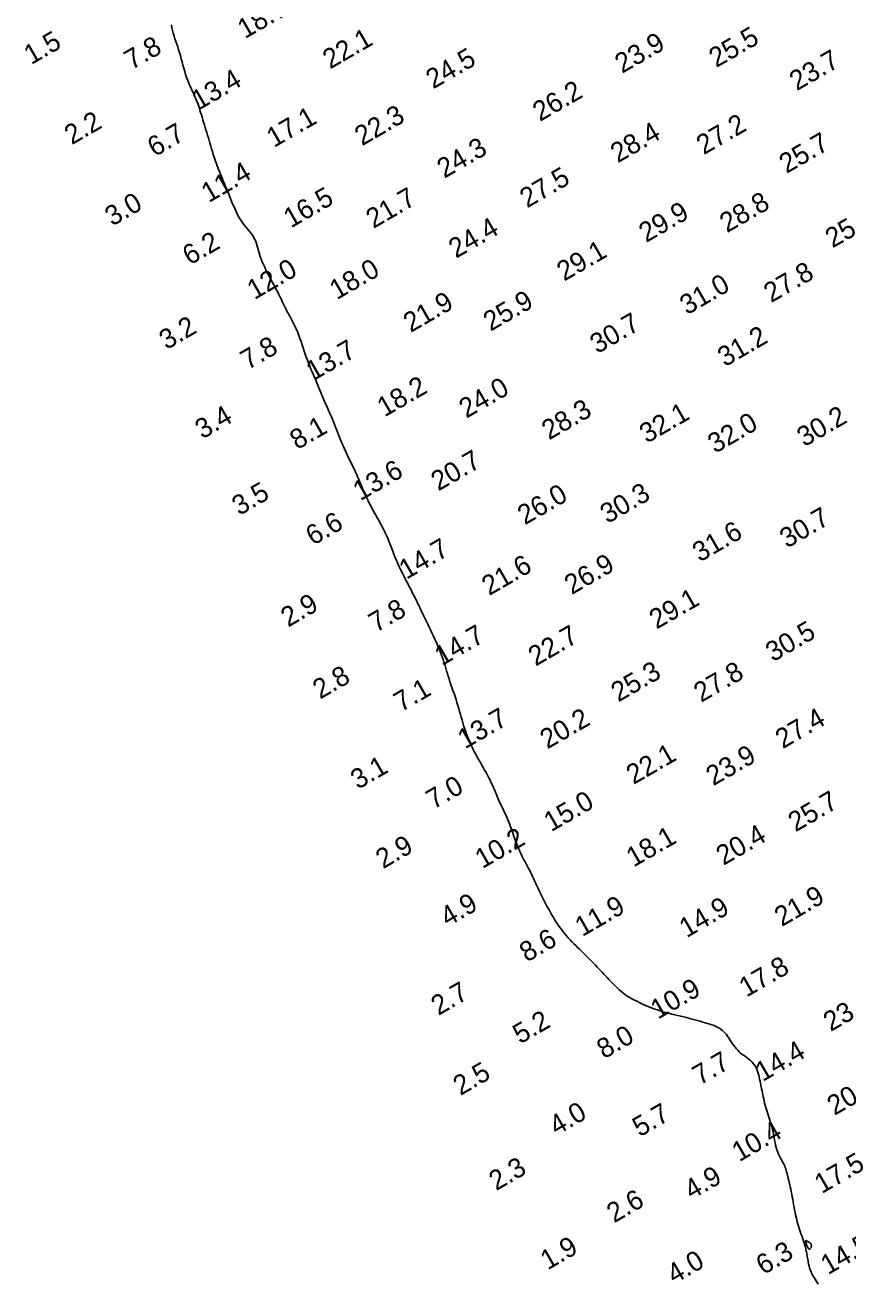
# Model space of a CAD drawing. Extents: x 3024098 to 3056816, y 418252 to 509144.
# Drawn here: x 3026696.8 to 3026906, y 421063 to 421382.9 of the extents above; entities that cross this region are included whole.
import ezdxf

# ---------------------------------------------------------------- set-up
doc = ezdxf.new("R2010")
doc.units = 0
doc.layers.add('V-CHAN-CONT-EL10', color=7, linetype='Continuous')
doc.layers.add('V-TOPO-SOUN-0911', color=7, linetype='Continuous')

msp = doc.modelspace()

# ---------------------------------------------------------------- linework, layer by layer
at = {"layer": 'V-CHAN-CONT-EL10'}
msp.add_lwpolyline([(3026898.45, 421062.9), (3026898.18, 421063.32), (3026897.9, 421063.74), (3026897.63, 421064.16), (3026897.36, 421064.59), (3026897.1, 421065.03), (3026896.86, 421065.49), (3026896.64, 421065.96), (3026896.43, 421066.46), (3026896.25, 421066.98), (3026896.1, 421067.54), (3026895.97, 421068.11), (3026895.85, 421068.71), (3026895.75, 421069.31), (3026895.64, 421069.92), (3026895.54, 421070.54), (3026895.43, 421071.14), (3026895.31, 421071.73), (3026895.17, 421072.31), (3026895.02, 421072.87), (3026894.85, 421073.42), (3026894.68, 421073.95), (3026894.49, 421074.48), (3026894.31, 421075.01), (3026894.12, 421075.53), (3026893.94, 421076.05), (3026893.76, 421076.58), (3026893.58, 421077.11), (3026893.42, 421077.65), (3026893.26, 421078.2), (3026893.1, 421078.76), (3026892.96, 421079.34), (3026892.81, 421079.93), (3026892.68, 421080.54), (3026892.55, 421081.17), (3026892.42, 421081.82), (3026892.3, 421082.48), (3026892.18, 421083.15), (3026892.06, 421083.82), (3026891.95, 421084.49), (3026891.83, 421085.15), (3026891.7, 421085.79), (3026891.58, 421086.43), (3026891.45, 421087.04), (3026891.32, 421087.63), (3026891.19, 421088.2), (3026891.06, 421088.74), (3026890.93, 421089.26), (3026890.81, 421089.76), (3026890.7, 421090.22), (3026890.6, 421090.66), (3026890.5, 421091.07), (3026890.4, 421091.46), (3026890.29, 421091.84), (3026890.18, 421092.21), (3026890.05, 421092.58), (3026889.9, 421092.95), (3026889.73, 421093.32), (3026889.53, 421093.71), (3026889.31, 421094.11), (3026889.08, 421094.53), (3026888.84, 421094.98), (3026888.6, 421095.45), (3026888.36, 421095.94), (3026888.14, 421096.47), (3026887.94, 421097.04), (3026887.75, 421097.64), (3026887.6, 421098.28), (3026887.46, 421098.93), (3026887.32, 421099.6), (3026887.2, 421100.28), (3026887.07, 421100.95), (3026886.94, 421101.61), (3026886.8, 421102.26), (3026886.65, 421102.88), (3026886.48, 421103.47), (3026886.31, 421104.04), (3026886.13, 421104.6), (3026885.94, 421105.15), (3026885.76, 421105.69), (3026885.58, 421106.23), (3026885.41, 421106.77), (3026885.25, 421107.3), (3026885.1, 421107.85), (3026884.95, 421108.39), (3026884.81, 421108.93), (3026884.69, 421109.47), (3026884.56, 421110), (3026884.45, 421110.53), (3026884.34, 421111.04), (3026884.24, 421111.55), (3026884.14, 421112.05), (3026884.04, 421112.54), (3026883.94, 421113.04), (3026883.85, 421113.53), (3026883.75, 421114.02), (3026883.64, 421114.52), (3026883.54, 421115.03), (3026883.42, 421115.54), (3026883.29, 421116.06), (3026883.15, 421116.58), (3026882.99, 421117.09), (3026882.8, 421117.58), (3026882.57, 421118.06), (3026882.31, 421118.52), (3026882.01, 421118.94), (3026881.67, 421119.33), (3026881.28, 421119.69), (3026880.87, 421120.03), (3026880.44, 421120.36), (3026880, 421120.67), (3026879.56, 421120.99), (3026879.13, 421121.31), (3026878.71, 421121.64), (3026878.32, 421121.99), (3026877.96, 421122.36), (3026877.62, 421122.74), (3026877.29, 421123.14), (3026876.98, 421123.54), (3026876.69, 421123.95), (3026876.41, 421124.36), (3026876.14, 421124.77), (3026875.88, 421125.17), (3026875.61, 421125.58), (3026875.35, 421125.97), (3026875.07, 421126.34), (3026874.78, 421126.71), (3026874.47, 421127.05), (3026874.13, 421127.37), (3026873.76, 421127.67), (3026873.36, 421127.94), (3026872.92, 421128.19), (3026872.44, 421128.41), (3026871.94, 421128.62), (3026871.41, 421128.82), (3026870.85, 421129), (3026870.27, 421129.18), (3026869.67, 421129.36), (3026869.05, 421129.54), (3026868.41, 421129.73), (3026867.75, 421129.91), (3026867.08, 421130.09), (3026866.39, 421130.28), (3026865.69, 421130.46), (3026864.97, 421130.65), (3026864.23, 421130.83), (3026863.49, 421131.01), (3026862.73, 421131.2), (3026861.97, 421131.38), (3026861.21, 421131.57), (3026860.45, 421131.76), (3026859.7, 421131.96), (3026858.96, 421132.16), (3026858.25, 421132.38), (3026857.55, 421132.6), (3026856.88, 421132.84), (3026856.23, 421133.08), (3026855.59, 421133.33), (3026854.98, 421133.59), (3026854.38, 421133.84), (3026853.79, 421134.11), (3026853.22, 421134.37), (3026852.66, 421134.64), (3026852.11, 421134.9), (3026851.57, 421135.18), (3026851.05, 421135.46), (3026850.54, 421135.75), (3026850.04, 421136.05), (3026849.56, 421136.37), (3026849.09, 421136.71), (3026848.64, 421137.06), (3026848.19, 421137.43), (3026847.75, 421137.82), (3026847.33, 421138.23), (3026846.9, 421138.64), (3026846.49, 421139.06), (3026846.07, 421139.5), (3026845.65, 421139.93), (3026845.23, 421140.38), (3026844.81, 421140.82), (3026844.38, 421141.27), (3026843.95, 421141.72), (3026843.52, 421142.17), (3026843.09, 421142.62), (3026842.66, 421143.07), (3026842.23, 421143.52), (3026841.8, 421143.97), (3026841.37, 421144.41), (3026840.94, 421144.86), (3026840.5, 421145.3), (3026840.06, 421145.75), (3026839.61, 421146.2), (3026839.16, 421146.65), (3026838.69, 421147.11), (3026838.22, 421147.57), (3026837.74, 421148.03), (3026837.26, 421148.49), (3026836.77, 421148.97), (3026836.29, 421149.45), (3026835.82, 421149.93), (3026835.35, 421150.42), (3026834.89, 421150.92), (3026834.45, 421151.43), (3026834.02, 421151.94), (3026833.6, 421152.46), (3026833.21, 421152.99), (3026832.82, 421153.51), (3026832.44, 421154.04), (3026832.09, 421154.57), (3026831.74, 421155.09), (3026831.41, 421155.62), (3026831.09, 421156.14), (3026830.78, 421156.65), (3026830.48, 421157.17), (3026830.19, 421157.68), (3026829.91, 421158.18), (3026829.64, 421158.69), (3026829.37, 421159.19), (3026829.1, 421159.69), (3026828.84, 421160.19), (3026828.58, 421160.69), (3026828.33, 421161.2), (3026828.07, 421161.7), (3026827.82, 421162.21), (3026827.57, 421162.73), (3026827.32, 421163.26), (3026827.07, 421163.8), (3026826.82, 421164.35), (3026826.57, 421164.9), (3026826.32, 421165.45), (3026826.06, 421166.01), (3026825.81, 421166.56), (3026825.54, 421167.11), (3026825.27, 421167.66), (3026825, 421168.19), (3026824.72, 421168.72), (3026824.44, 421169.24), (3026824.17, 421169.76), (3026823.89, 421170.28), (3026823.62, 421170.79), (3026823.35, 421171.3), (3026823.09, 421171.81), (3026822.84, 421172.33), (3026822.6, 421172.85), (3026822.37, 421173.38), (3026822.14, 421173.91), (3026821.92, 421174.45), (3026821.71, 421175), (3026821.5, 421175.56), (3026821.29, 421176.13), (3026821.08, 421176.71), (3026820.88, 421177.3), (3026820.67, 421177.9), (3026820.45, 421178.51), (3026820.23, 421179.12), (3026820.01, 421179.73), (3026819.77, 421180.35), (3026819.52, 421180.95), (3026819.26, 421181.56), (3026818.99, 421182.16), (3026818.71, 421182.76), (3026818.43, 421183.35), (3026818.15, 421183.93), (3026817.87, 421184.52), (3026817.6, 421185.1), (3026817.33, 421185.67), (3026817.08, 421186.24), (3026816.84, 421186.81), (3026816.6, 421187.39), (3026816.36, 421187.96), (3026816.11, 421188.54), (3026815.85, 421189.13), (3026815.58, 421189.73), (3026815.3, 421190.35), (3026814.99, 421190.98), (3026814.66, 421191.62), (3026814.32, 421192.27), (3026813.97, 421192.92), (3026813.61, 421193.57), (3026813.25, 421194.21), (3026812.9, 421194.84), (3026812.55, 421195.45), (3026812.22, 421196.04), (3026811.9, 421196.61), (3026811.59, 421197.17), (3026811.29, 421197.72), (3026811, 421198.27), (3026810.72, 421198.81), (3026810.45, 421199.36), (3026810.18, 421199.93), (3026809.92, 421200.5), (3026809.67, 421201.09), (3026809.42, 421201.69), (3026809.18, 421202.3), (3026808.95, 421202.93), (3026808.72, 421203.58), (3026808.5, 421204.23), (3026808.29, 421204.91), (3026808.08, 421205.59), (3026807.87, 421206.29), (3026807.67, 421207), (3026807.47, 421207.73), (3026807.26, 421208.46), (3026807.05, 421209.2), (3026806.82, 421209.96), (3026806.59, 421210.71), (3026806.35, 421211.48), (3026806.1, 421212.25), (3026805.84, 421213.01), (3026805.58, 421213.78), (3026805.31, 421214.53), (3026805.06, 421215.28), (3026804.81, 421216.02), (3026804.58, 421216.73), (3026804.36, 421217.43), (3026804.15, 421218.11), (3026803.95, 421218.79), (3026803.75, 421219.45), (3026803.55, 421220.11), (3026803.35, 421220.77), (3026803.14, 421221.43), (3026802.91, 421222.1), (3026802.66, 421222.78), (3026802.4, 421223.46), (3026802.12, 421224.16), (3026801.83, 421224.86), (3026801.52, 421225.57), (3026801.21, 421226.29), (3026800.89, 421227.01), (3026800.56, 421227.73), (3026800.23, 421228.45), (3026799.89, 421229.17), (3026799.55, 421229.89), (3026799.2, 421230.61), (3026798.86, 421231.32), (3026798.52, 421232.02), (3026798.19, 421232.72), (3026797.86, 421233.4), (3026797.53, 421234.07), (3026797.21, 421234.73), (3026796.9, 421235.37), (3026796.59, 421236), (3026796.29, 421236.62), (3026795.99, 421237.22), (3026795.69, 421237.81), (3026795.4, 421238.39), (3026795.11, 421238.95), (3026794.83, 421239.5), (3026794.55, 421240.04), (3026794.27, 421240.57), (3026793.99, 421241.11), (3026793.71, 421241.64), (3026793.43, 421242.18), (3026793.15, 421242.72), (3026792.87, 421243.28), (3026792.58, 421243.84), (3026792.3, 421244.42), (3026792.02, 421245.01), (3026791.74, 421245.61), (3026791.46, 421246.23), (3026791.18, 421246.87), (3026790.9, 421247.53), (3026790.63, 421248.21), (3026790.36, 421248.91), (3026790.09, 421249.61), (3026789.82, 421250.31), (3026789.55, 421251.02), (3026789.28, 421251.71), (3026789, 421252.39), (3026788.73, 421253.05), (3026788.44, 421253.68), (3026788.15, 421254.29), (3026787.86, 421254.88), (3026787.56, 421255.45), (3026787.26, 421256.01), (3026786.95, 421256.57), (3026786.64, 421257.12), (3026786.33, 421257.67), (3026786.01, 421258.22), (3026785.7, 421258.78), (3026785.38, 421259.35), (3026785.06, 421259.93), (3026784.75, 421260.52), (3026784.43, 421261.13), (3026784.12, 421261.75), (3026783.81, 421262.4), (3026783.5, 421263.06), (3026783.2, 421263.75), (3026782.9, 421264.44), (3026782.61, 421265.15), (3026782.31, 421265.85), (3026782.02, 421266.56), (3026781.72, 421267.26), (3026781.42, 421267.95), (3026781.12, 421268.62), (3026780.82, 421269.28), (3026780.52, 421269.92), (3026780.22, 421270.55), (3026779.92, 421271.17), (3026779.63, 421271.77), (3026779.34, 421272.36), (3026779.05, 421272.94), (3026778.77, 421273.51), (3026778.5, 421274.08), (3026778.24, 421274.64), (3026777.97, 421275.2), (3026777.72, 421275.76), (3026777.46, 421276.34), (3026777.21, 421276.92), (3026776.96, 421277.52), (3026776.71, 421278.14), (3026776.46, 421278.78), (3026776.21, 421279.42), (3026775.96, 421280.08), (3026775.7, 421280.74), (3026775.44, 421281.4), (3026775.19, 421282.06), (3026774.92, 421282.71), (3026774.65, 421283.36), (3026774.38, 421283.99), (3026774.11, 421284.62), (3026773.83, 421285.24), (3026773.56, 421285.85), (3026773.29, 421286.46), (3026773.02, 421287.07), (3026772.76, 421287.67), (3026772.5, 421288.28), (3026772.25, 421288.88), (3026772, 421289.49), (3026771.75, 421290.1), (3026771.5, 421290.73), (3026771.24, 421291.36), (3026770.97, 421292), (3026770.69, 421292.66), (3026770.4, 421293.34), (3026770.1, 421294.03), (3026769.79, 421294.73), (3026769.48, 421295.45), (3026769.17, 421296.19), (3026768.86, 421296.94), (3026768.56, 421297.7), (3026768.27, 421298.47), (3026768, 421299.26), (3026767.73, 421300.05), (3026767.47, 421300.85), (3026767.21, 421301.65), (3026766.95, 421302.44), (3026766.68, 421303.22), (3026766.4, 421304), (3026766.1, 421304.76), (3026765.79, 421305.5), (3026765.45, 421306.22), (3026765.11, 421306.92), (3026764.77, 421307.59), (3026764.43, 421308.25), (3026764.09, 421308.88), (3026763.77, 421309.48), (3026763.46, 421310.05), (3026763.18, 421310.6), (3026762.92, 421311.13), (3026762.67, 421311.64), (3026762.43, 421312.14), (3026762.19, 421312.63), (3026761.96, 421313.12), (3026761.72, 421313.61), (3026761.47, 421314.12), (3026761.21, 421314.63), (3026760.94, 421315.16), (3026760.65, 421315.7), (3026760.35, 421316.26), (3026760.04, 421316.84), (3026759.72, 421317.44), (3026759.39, 421318.05), (3026759.06, 421318.68), (3026758.71, 421319.33), (3026758.37, 421320), (3026758.03, 421320.68), (3026757.71, 421321.36), (3026757.39, 421322.04), (3026757.1, 421322.72), (3026756.83, 421323.39), (3026756.6, 421324.04), (3026756.4, 421324.68), (3026756.22, 421325.3), (3026756.06, 421325.9), (3026755.9, 421326.48), (3026755.73, 421327.05), (3026755.55, 421327.61), (3026755.33, 421328.15), (3026755.07, 421328.69), (3026754.75, 421329.21), (3026754.4, 421329.73), (3026754.01, 421330.23), (3026753.6, 421330.74), (3026753.19, 421331.25), (3026752.77, 421331.75), (3026752.36, 421332.26), (3026751.98, 421332.77), (3026751.62, 421333.3), (3026751.3, 421333.83), (3026751, 421334.37), (3026750.71, 421334.92), (3026750.44, 421335.49), (3026750.18, 421336.07), (3026749.92, 421336.67), (3026749.65, 421337.29), (3026749.39, 421337.93), (3026749.11, 421338.59), (3026748.83, 421339.27), (3026748.55, 421339.96), (3026748.26, 421340.66), (3026747.97, 421341.37), (3026747.68, 421342.08), (3026747.38, 421342.8), (3026747.08, 421343.52), (3026746.78, 421344.24), (3026746.49, 421344.97), (3026746.2, 421345.69), (3026745.91, 421346.41), (3026745.64, 421347.13), (3026745.37, 421347.86), (3026745.11, 421348.58), (3026744.87, 421349.3), (3026744.64, 421350.02), (3026744.41, 421350.73), (3026744.2, 421351.44), (3026743.99, 421352.15), (3026743.79, 421352.85), (3026743.59, 421353.54), (3026743.39, 421354.23), (3026743.19, 421354.91), (3026742.99, 421355.58), (3026742.78, 421356.24), (3026742.58, 421356.89), (3026742.39, 421357.54), (3026742.19, 421358.18), (3026741.99, 421358.82), (3026741.8, 421359.45), (3026741.62, 421360.07), (3026741.43, 421360.69), (3026741.24, 421361.31), (3026741.04, 421361.93), (3026740.84, 421362.54), (3026740.63, 421363.15), (3026740.4, 421363.76), (3026740.15, 421364.36), (3026739.89, 421364.97), (3026739.6, 421365.58), (3026739.31, 421366.2), (3026739.01, 421366.83), (3026738.71, 421367.48), (3026738.42, 421368.15), (3026738.13, 421368.84), (3026737.86, 421369.56), (3026737.61, 421370.32), (3026737.37, 421371.1), (3026737.14, 421371.91), (3026736.93, 421372.72), (3026736.71, 421373.53), (3026736.5, 421374.34), (3026736.28, 421375.13), (3026736.06, 421375.9), (3026735.83, 421376.64), (3026735.59, 421377.36), (3026735.35, 421378.06), (3026735.11, 421378.75), (3026734.89, 421379.43), (3026734.67, 421380.11), (3026734.47, 421380.8), (3026734.3, 421381.5), (3026734.14, 421382.22), (3026734.01, 421382.95)], dxfattribs=at)
msp.add_lwpolyline([(3026896.2, 421071.82), (3026896.27, 421071.85), (3026896.34, 421071.91), (3026896.41, 421071.98), (3026896.48, 421072.06), (3026896.54, 421072.16), (3026896.6, 421072.26), (3026896.64, 421072.37), (3026896.67, 421072.48), (3026896.68, 421072.59), (3026896.69, 421072.7), (3026896.69, 421072.8), (3026896.67, 421072.9), (3026896.65, 421073), (3026896.62, 421073.08), (3026896.58, 421073.16), (3026896.54, 421073.22), (3026896.49, 421073.28), (3026896.44, 421073.33), (3026896.37, 421073.37), (3026896.3, 421073.42), (3026896.22, 421073.47), (3026896.13, 421073.53), (3026896.02, 421073.6), (3026895.9, 421073.68), (3026895.78, 421073.77), (3026895.66, 421073.85), (3026895.54, 421073.92), (3026895.43, 421073.98), (3026895.34, 421074.01), (3026895.27, 421074.01), (3026895.23, 421073.96), (3026895.22, 421073.86), (3026895.24, 421073.73), (3026895.28, 421073.56), (3026895.34, 421073.37), (3026895.41, 421073.16), (3026895.49, 421072.95), (3026895.57, 421072.75), (3026895.65, 421072.55), (3026895.72, 421072.38), (3026895.78, 421072.23), (3026895.84, 421072.1), (3026895.9, 421071.99), (3026895.95, 421071.91), (3026896.01, 421071.85), (3026896.07, 421071.82), (3026896.13, 421071.81)], close=True, dxfattribs=at)

# ---------------------------------------------------------------- texts
at = {"layer": 'V-TOPO-SOUN-0911'}
for s, p in [('18.7 ', (3026752.66, 421379.3)), ('1.5', (3026698.35, 421372.71)), ('22.1 ', (3026774.33, 421371.6)), ('23.9 ', (3026848.59, 421370.51)), ('25.5 ', (3026872.5, 421371.95)), ('7.8', (3026723.88, 421371.4)), ('24.5 ', (3026800.55, 421366.54)), ('23.7 ', (3026892.98, 421366.08)), ('13.4 ', (3026740.98, 421361.19)), ('26.2 ', (3026827.69, 421358.27)), ('17.1 ', (3026760.06, 421351.65)), ('22.3 ', (3026782.45, 421352.07)), ('2.2', (3026708.66, 421352.34)), ('6.7', (3026729.76, 421349.29)), ('28.4 ', (3026847.47, 421347.74)), ('27.2 ', (3026869.32, 421349.81)), ('25.7 ', (3026890.36, 421345.05)), ('24.3 ', (3026803.38, 421343.83)), ('11.4 ', (3026743.47, 421337.63)), ('27.5 ', (3026824.43, 421336.29)), ('16.5 ', (3026764.36, 421331.2)), ('21.7 ', (3026785.34, 421331.07)), ('3.0', (3026718.95, 421331.67)), ('28.8 ', (3026875.23, 421329.99)), ('29.9 ', (3026854.69, 421327.5)), ('25.3 ', (3026902.07, 421326.12)), ('24.4 ', (3026806.33, 421323.49)), ('6.2', (3026738.68, 421321.76)), ('29.1 ', (3026833.84, 421317.7)), ('12.0 ', (3026755.1, 421312.99)), ('18.0 ', (3026776.07, 421312.99)), ('27.8 ', (3026886.45, 421312.21)), ('31.0 ', (3026865.08, 421309.12)), ('21.9 ', (3026794.82, 421304.63)), ('25.9 ', (3026815.13, 421304.96)), ('30.7 ', (3026842.26, 421299.25)), ('3.2', (3026732.74, 421300.27)), ('7.8', (3026753.41, 421295.15)), ('31.2 ', (3026874.71, 421295.92)), ('13.7 ', (3026770.08, 421292.39)), ('18.2 ', (3026788.16, 421283.17)), ('24.0 ', (3026808.97, 421282.84)), ('28.3 ', (3026829.99, 421277.33)), ('3.4', (3026741.86, 421277.57)), ('32.1 ', (3026854.85, 421276.47)), ('32.0 ', (3026872.2, 421273.92)), ('30.2 ', (3026894.88, 421275.59)), ('8.1', (3026765.96, 421274.86)), ('20.7 ', (3026801.85, 421264.36)), ('13.6 ', (3026782.02, 421261.88)), ('3.5', (3026751.24, 421258.11)), ('26.0 ', (3026823.84, 421255.74)), ('30.3 ', (3026844.85, 421256.07)), ('6.6', (3026770, 421250.52)), ('30.7 ', (3026890.49, 421249.84)), ('31.6 ', (3026868.31, 421246.3)), ('14.7 ', (3026793.73, 421241.9)), ('21.6 ', (3026814.76, 421237.77)), ('26.9 ', (3026835.76, 421238.03)), ('29.1 ', (3026857.33, 421229.25)), ('2.9', (3026763.68, 421229.77)), ('7.8', (3026786.02, 421228.42)), ('14.7 ', (3026802.76, 421219.95)), ('22.7 ', (3026826.58, 421219.85)), ('30.5 ', (3026886.9, 421220.93)), ('25.3 ', (3026847.61, 421210.73)), ('27.8 ', (3026868.64, 421210.63)), ('2.8', (3026771.79, 421211.46)), ('7.1', (3026792.37, 421208.23)), ('13.7 ', (3026808.63, 421198.82)), ('20.2 ', (3026829.56, 421198.79)), ('27.4 ', (3026889.4, 421198.85)), ('22.1 ', (3026851.49, 421189.78)), ('23.9 ', (3026871.75, 421189.44)), ('3.1', (3026781.41, 421188.54)), ('7.0', (3026800.61, 421183.47)), ('15.0 ', (3026830.53, 421177.76)), ('25.7 ', (3026892.65, 421177.73)), ('10.2 ', (3026813.05, 421168.4)), ('18.1 ', (3026851.49, 421168.78)), ('20.4 ', (3026874.34, 421169.23)), ('2.9', (3026787.8, 421168.35)), ('21.9 ', (3026889.17, 421153.68)), ('4.9', (3026804.2, 421153.65)), ('11.9 ', (3026838.45, 421151.12)), ('14.9 ', (3026864.96, 421150.82)), ('8.6', (3026824.34, 421144.63)), ('17.8 ', (3026880.18, 421135.73)), ('10.9 ', (3026857.68, 421130.12)), ('2.7', (3026801.87, 421131.08)), ('23.1 ', (3026901.59, 421126.99)), ('5.2', (3026822.64, 421123.83)), ('8.0', (3026843.98, 421120.05)), ('14.4 ', (3026884.29, 421114.27)), ('7.7', (3026868.31, 421113.36)), ('2.5', (3026807.47, 421110.74)), ('20.3 ', (3026902.56, 421105.68)), ('4.0', (3026831.91, 421100.6)), ('5.7', (3026853.05, 421100.21)), ('10.4 ', (3026878.35, 421093.9)), ('17.5 ', (3026899.33, 421085.8)), ('2.3', (3026816.57, 421086.56)), ('4.9', (3026866.24, 421084.29)), ('2.6', (3026846.52, 421078.36)), ('1.9', (3026829.66, 421066.41)), ('6.3', (3026884.48, 421065.17)), ('14.5 ', (3026900.91, 421065.19)), ('4.0', (3026861.83, 421062.87))]:
    msp.add_text(s, height=5, rotation=30, dxfattribs=at).set_placement(p)

doc.saveas('drawing.dxf')
